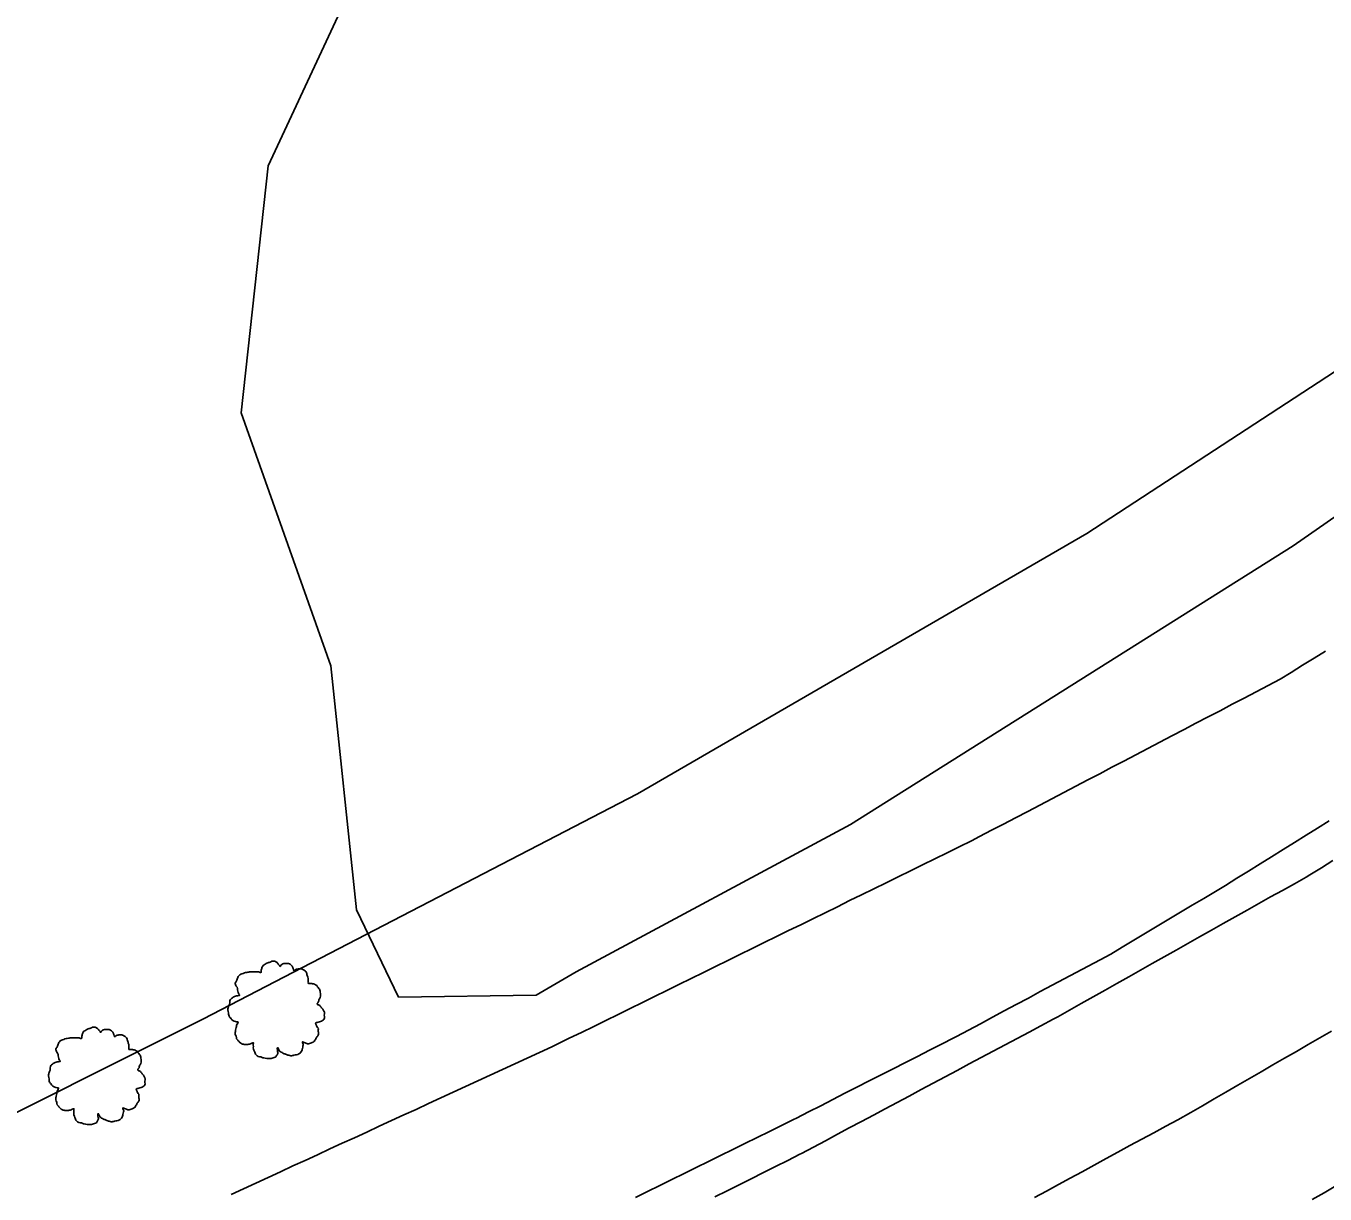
# Model space of a CAD drawing. Extents: x 1901471 to 1963503, y 756461 to 799997.
# Drawn here: x 1941370.5 to 1941466.2, y 779861.8 to 779947.9 of the extents above; entities that cross this region are included whole.
import ezdxf

# ---------------------------------------------------------------- set-up
doc = ezdxf.new("R2010")
doc.units = 0
for name, color, linetype in [('RD_EX_Fence_Other', 7, 'Continuous'), ('RD_EX_H2O', 7, 'Continuous'), ('RD_EX_Road', 7, 'Continuous'), ('RD_EX_VEG', 7, 'Continuous')]:
    doc.layers.add(name, color=color, linetype=linetype)

# ---------------------------------------------------------------- blocks, each defined once
blk = doc.blocks.new('T2')
at = {"layer": 'RD_EX_VEG'}
for points in [[(0.05, 7.21), (-0.25, 7.24), (-0.57, 7.14), (-0.82, 7.04), (-1.05, 6.96), (-1.27, 6.86), (-1.57, 6.69), (-1.8, 6.49), (-1.92, 6.24), (-1.97, 6.01), (-2.02, 5.74), (-2.02, 5.56), (-2.15, 5.54), (-2.3, 5.56), (-2.55, 5.64), (-2.8, 5.64), (-3.05, 5.64), (-3.4, 5.61), (-3.75, 5.61), (-4.02, 5.56), (-4.35, 5.51), (-4.72, 5.39), (-5.07, 5.26), (-5.37, 5.01), (-5.62, 4.54), (-5.75, 4.19), (-5.9, 3.94), (-5.75, 3.49), (-5.57, 3.14), (-5.55, 2.94), (-5.47, 2.52), (-5.37, 2.29), (-5.25, 2.09), (-5.32, 2.07), (-5.7, 2.02), (-6, 1.92), (-6.42, 1.69), (-6.64, 1.47), (-6.74, 1.14), (-6.77, 0.79), (-6.87, 0.59), (-6.94, 0.32), (-6.97, 0.24), (-7.02, -0.08), (-6.92, -0.53), (-6.89, -0.88), (-6.77, -1.11), (-6.62, -1.28), (-6.44, -1.53), (-6.05, -1.76), (-5.72, -1.86), (-5.52, -1.88), (-5.7, -2.38), (-5.75, -2.73), (-5.87, -3.13), (-5.87, -3.21), (-5.92, -3.68), (-5.77, -4.01), (-5.7, -4.38), (-5.52, -4.61), (-5.25, -4.91), (-4.92, -5.13), (-4.42, -5.26), (-4.02, -5.23), (-3.45, -5.06), (-3.2, -4.98), (-3.22, -5.16), (-3.2, -5.53), (-3.2, -5.96), (-3.05, -6.28), (-2.95, -6.56), (-2.8, -6.81), (-2.47, -7.03), (-2.07, -7.11), (-1.65, -7.26), (-1.2, -7.33), (-0.7, -7.36), (-0.1, -7.21), (0.18, -7.08), (0.28, -6.91), (0.48, -6.53), (0.43, -6.31), (0.45, -5.71), (0.55, -5.88), (0.73, -6.23), (1.23, -6.53), (1.63, -6.71), (2.1, -6.86), (2.4, -6.93), (2.88, -6.86), (3.25, -6.78), (3.63, -6.66), (3.93, -6.38), (4.1, -6.11), (4.15, -5.83), (4.23, -5.46), (4.28, -5.28)], [(4.28, -5.28), (4.2, -5.11), (4.15, -4.86), (4.23, -4.88), (4.4, -4.93), (4.68, -5.06), (4.9, -5.13), (5.23, -5.11), (5.5, -5.01), (5.95, -4.73), (6.22, -4.26), (6.5, -3.86), (6.57, -3.53), (6.52, -3.31), (6.5, -2.81), (6.3, -2.56), (6.25, -2.43), (6.15, -2.03), (6.22, -1.98), (6.5, -1.93), (6.87, -1.81), (7.15, -1.68), (7.37, -1.51), (7.45, -1.28), (7.42, -0.88), (7.47, -0.48), (7.4, -0.33), (7.3, -0.18), (7.22, 0.02), (7.07, 0.17), (6.97, 0.32), (6.87, 0.42), (6.75, 0.57), (6.57, 0.69), (6.42, 0.74), (6.37, 0.89), (6.52, 1.09), (6.57, 1.19), (6.6, 1.42), (6.82, 1.77), (6.87, 2.17), (6.82, 2.59), (6.77, 2.87), (6.62, 3.14), (6.42, 3.39), (6.3, 3.56), (6.12, 3.69), (5.8, 3.81), (5.55, 3.86), (5.2, 3.86), (5, 3.91), (5.03, 3.96), (5.03, 4.11), (5.03, 4.39), (4.95, 4.84), (4.8, 5.34), (4.8, 5.36), (4.7, 5.61), (4.48, 5.81), (4.3, 5.91), (4.1, 6.04), (3.85, 6.06), (3.55, 6.06), (3.28, 6.01), (3.08, 5.91), (2.9, 5.79), (2.83, 5.94), (2.73, 6.24), (2.68, 6.39), (2.53, 6.56), (2.3, 6.76), (1.85, 6.89), (1.23, 6.81), (0.93, 6.61), (0.78, 6.44), (0.73, 6.56), (0.53, 6.76), (0.43, 6.94), (0.25, 7.06), (0.1, 7.16), (0, 7.21)]]:
    blk.add_spline(points, degree=3, dxfattribs=at)

msp = doc.modelspace()

# ---------------------------------------------------------------- linework, layer by layer
at = {"layer": 'RD_EX_Fence_Other'}
msp.add_lwpolyline([(1941344.66, 779855.3), (1941383.49, 779874.72), (1941415.51, 779891.31), (1941448.62, 779910.47), (1941479.8, 779930.83), (1941505.87, 779948.45), (1941532.58, 779968.17), (1941549.85, 779981.89), (1941585.79, 780018.05), (1941612.44, 780049.7), (1941634.04, 780079.81), (1941649.65, 780106.24), (1941665.5, 780137.02), (1941677.75, 780164.46), (1941687.66, 780188.18), (1941699.4, 780222.04), (1941707.76, 780253.81), (1941717.9, 780281.36)], dxfattribs=at)
at = {"layer": 'RD_EX_H2O'}
msp.add_lwpolyline([(1941466.2, 779901.82), (1941465.35, 779901.3), (1941464.5, 779900.77), (1941463.65, 779900.24), (1941462.85, 779899.75), (1941461.97, 779899.29), (1941461.08, 779898.82), (1941460.2, 779898.36), (1941459.31, 779897.9), (1941458.42, 779897.43), (1941457.54, 779896.97), (1941456.65, 779896.5), (1941455.77, 779896.04), (1941454.88, 779895.58), (1941453.99, 779895.11), (1941453.11, 779894.65), (1941452.22, 779894.19), (1941451.34, 779893.72), (1941450.45, 779893.26), (1941449.57, 779892.79), (1941448.68, 779892.33), (1941447.79, 779891.87), (1941446.91, 779891.4), (1941446.02, 779890.94), (1941445.14, 779890.48), (1941444.25, 779890.01), (1941443.36, 779889.55), (1941442.48, 779889.08), (1941441.59, 779888.62), (1941440.71, 779888.16), (1941440.1, 779887.84), (1941440.1, 779887.84), (1941439.21, 779887.4), (1941438.31, 779886.96), (1941437.41, 779886.52), (1941436.51, 779886.08), (1941435.62, 779885.64), (1941434.72, 779885.2), (1941433.82, 779884.76), (1941432.92, 779884.32), (1941432.02, 779883.88), (1941431.13, 779883.44), (1941430.23, 779882.99), (1941429.33, 779882.55), (1941428.43, 779882.11), (1941427.54, 779881.67), (1941426.64, 779881.23), (1941425.74, 779880.79), (1941424.84, 779880.35), (1941423.95, 779879.91), (1941423.05, 779879.47), (1941422.15, 779879.03), (1941421.25, 779878.59), (1941420.36, 779878.15), (1941419.46, 779877.71), (1941418.56, 779877.27), (1941417.66, 779876.83), (1941416.76, 779876.39), (1941415.87, 779875.95), (1941414.97, 779875.5), (1941414.07, 779875.06), (1941413.17, 779874.62), (1941412.28, 779874.18), (1941411.38, 779873.74), (1941410.48, 779873.3), (1941409.58, 779872.86), (1941409.2, 779872.67), (1941408.29, 779872.25), (1941407.38, 779871.83), (1941406.47, 779871.42), (1941405.56, 779871), (1941404.65, 779870.58), (1941403.74, 779870.16), (1941402.84, 779869.75), (1941401.93, 779869.33), (1941401.02, 779868.91), (1941400.11, 779868.49), (1941399.2, 779868.07), (1941398.29, 779867.66), (1941397.38, 779867.24), (1941396.48, 779866.82), (1941395.57, 779866.4), (1941394.66, 779865.98), (1941393.75, 779865.57), (1941392.84, 779865.15), (1941391.93, 779864.73), (1941391.03, 779864.31), (1941390.12, 779863.9), (1941389.21, 779863.48), (1941388.3, 779863.06), (1941387.39, 779862.64), (1941386.48, 779862.22), (1941385.57, 779861.81)], dxfattribs=at)
at = {"layer": 'RD_EX_Road'}
for points in [[(1941415.35, 779861.58), (1941416.25, 779862.02), (1941417.14, 779862.47), (1941418.04, 779862.91), (1941418.94, 779863.35), (1941419.84, 779863.79), (1941420.73, 779864.23), (1941421.63, 779864.68), (1941422.53, 779865.12), (1941423.42, 779865.56), (1941424.32, 779866), (1941425.22, 779866.44), (1941425.22, 779866.44), (1941426.12, 779866.89), (1941427.01, 779867.33), (1941427.22, 779867.43), (1941428.11, 779867.88), (1941429, 779868.34), (1941429.89, 779868.79), (1941430.78, 779869.25), (1941431.67, 779869.7), (1941432.57, 779870.16), (1941433.46, 779870.61), (1941434.35, 779871.06), (1941435.24, 779871.52), (1941436.13, 779871.97), (1941437.02, 779872.43), (1941437.91, 779872.88), (1941438.8, 779873.34), (1941439, 779873.44), (1941439.89, 779873.91), (1941440.77, 779874.38), (1941441.65, 779874.85), (1941442.53, 779875.32), (1941443.41, 779875.79), (1941444.3, 779876.26), (1941445.18, 779876.74), (1941446.06, 779877.21), (1941446.94, 779877.68), (1941447.82, 779878.15), (1941448.71, 779878.62), (1941449.59, 779879.09), (1941450.37, 779879.51), (1941451.22, 779880.02), (1941452.08, 779880.53), (1941452.94, 779881.05), (1941453.8, 779881.56), (1941454.66, 779882.07), (1941455.52, 779882.58), (1941456.37, 779883.1), (1941457.23, 779883.61), (1941458.09, 779884.12), (1941458.82, 779884.56), (1941459.67, 779885.09), (1941460.52, 779885.62), (1941461.37, 779886.14), (1941462.22, 779886.67), (1941463.06, 779887.2), (1941463.91, 779887.73), (1941464.76, 779888.26), (1941465.61, 779888.79), (1941466.46, 779889.31)], [(1941421.21, 779861.62), (1941422.11, 779862.07), (1941423, 779862.52), (1941423.89, 779862.96), (1941424.79, 779863.41), (1941425.68, 779863.86), (1941426.58, 779864.31), (1941427.47, 779864.76), (1941427.59, 779864.82), (1941428.47, 779865.29), (1941429.35, 779865.76), (1941430.23, 779866.23), (1941431.11, 779866.7), (1941432, 779867.17), (1941432.88, 779867.64), (1941433.76, 779868.11), (1941434.64, 779868.58), (1941435.53, 779869.05), (1941436.41, 779869.52), (1941437.29, 779870), (1941438.17, 779870.47), (1941439.06, 779870.94), (1941439.94, 779871.41), (1941440.82, 779871.88), (1941441.7, 779872.35), (1941442.59, 779872.82), (1941443.47, 779873.29), (1941444.35, 779873.76), (1941445.23, 779874.23), (1941446.12, 779874.7), (1941446.46, 779874.89), (1941447.33, 779875.38), (1941448.2, 779875.87), (1941449.07, 779876.36), (1941449.95, 779876.85), (1941450.82, 779877.34), (1941451.69, 779877.83), (1941452.56, 779878.32), (1941453.43, 779878.81), (1941454.31, 779879.3), (1941455.18, 779879.79), (1941456.05, 779880.28), (1941456.92, 779880.77), (1941457.79, 779881.26), (1941458.66, 779881.75), (1941459.54, 779882.24), (1941460.41, 779882.73), (1941461.28, 779883.22), (1941462.15, 779883.71), (1941463.02, 779884.19), (1941463.9, 779884.68), (1941464.77, 779885.17), (1941465.04, 779885.34), (1941465.89, 779885.86), (1941466.74, 779886.39)], [(1941444.76, 779861.57), (1941445.64, 779862.05), (1941446.51, 779862.53), (1941447.39, 779863.01), (1941448.27, 779863.48), (1941449.15, 779863.96), (1941450.03, 779864.44), (1941450.9, 779864.92), (1941451.78, 779865.4), (1941452.66, 779865.88), (1941453.54, 779866.35), (1941454.42, 779866.83), (1941455.3, 779867.31), (1941456.26, 779867.83), (1941457.12, 779868.33), (1941457.99, 779868.84), (1941458.85, 779869.34), (1941459.72, 779869.84), (1941460.58, 779870.34), (1941461.45, 779870.84), (1941462.32, 779871.34), (1941463.18, 779871.84), (1941464.05, 779872.34), (1941464.91, 779872.84), (1941465.78, 779873.34), (1941466.64, 779873.84)], [(1941465.22, 779861.43), (1941466.08, 779861.93), (1941466.95, 779862.43)]]:
    msp.add_lwpolyline(points, dxfattribs=at)
at = {"layer": 'RD_EX_VEG'}
msp.add_lwpolyline([(1941495.49, 779931.61), (1941463.8, 779909.57), (1941431.2, 779889.04), (1941410.98, 779878.19), (1941408.03, 779876.49), (1941397.91, 779876.34), (1941394.81, 779882.77), (1941392.91, 779900.74), (1941386.32, 779919.37), (1941388.29, 779937.55), (1941402.14, 779967.25), (1941419.92, 779995.32), (1941449.06, 780028.65), (1941456.44, 780045.51), (1941457.89, 780069.03), (1941472.68, 780094.79)], dxfattribs=at)

# ---------------------------------------------------------------- block references
at = {"layer": 'RD_EX_VEG', "xscale": 0.4921259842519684, "yscale": 0.4921259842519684}
for p in [(1941388.78, 779875.43), (1941375.56, 779870.57)]:
    msp.add_blockref('T2', p, dxfattribs=at)

doc.saveas('drawing.dxf')
